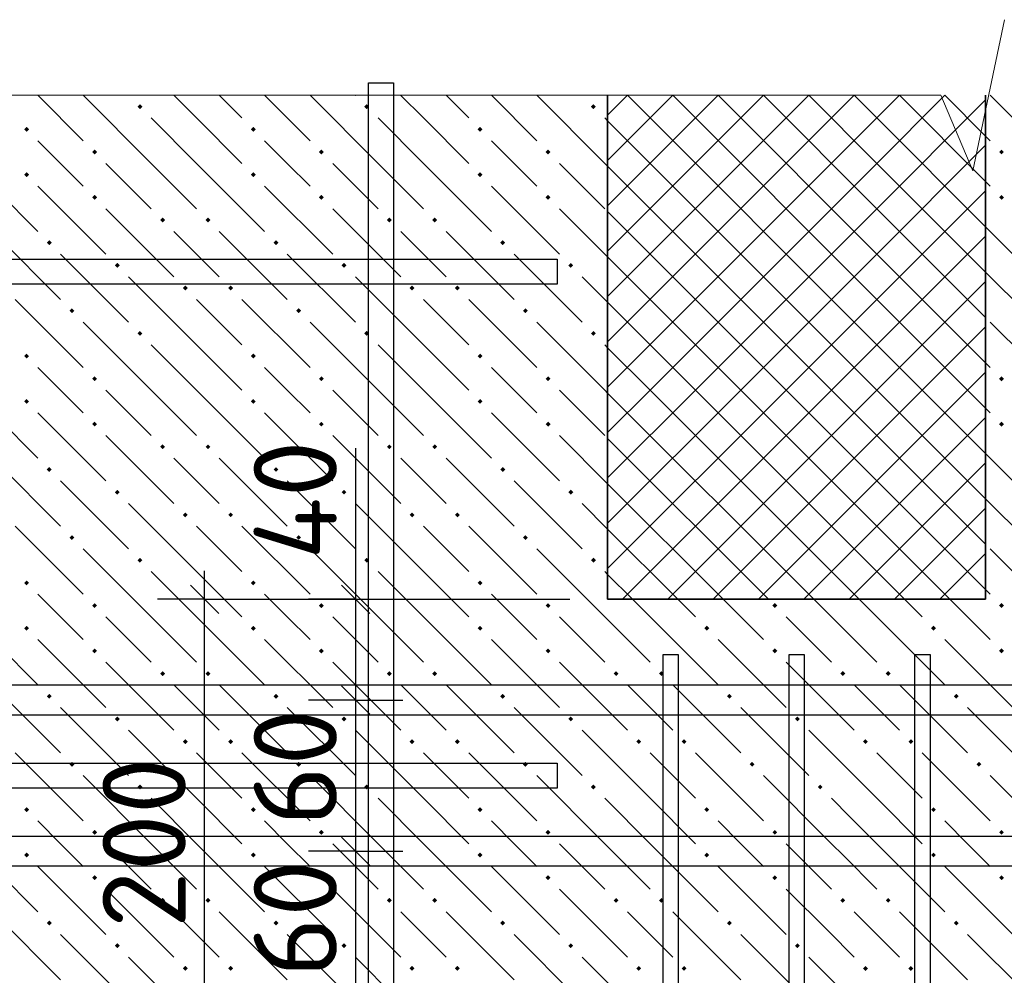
# Model space of a CAD drawing. Header units: millimetres. Extents: x 40580 to 1930067, y -240640 to 81020.
# Tile 403 of 656: x 1110029 to 1112635, y -186397 to -183868. Entities that reach past the tile are written whole.
import ezdxf

# ---------------------------------------------------------------- set-up
doc = ezdxf.new("R2010")
doc.units = ezdxf.units.MM
for name, color, linetype, lineweight in [('Standard', 7, 'Continuous', 25), ('ЖБ Перекрытие верхний уровень', 7, 'Continuous', 35), ('Примечания', 7, 'Continuous', 13), ('Ребро вкладыша арматура S1', 52, 'Continuous', 25), ('Ребро вкладыша арматура поперечная AW', 52, 'Continuous', 25), ('Фоновоя арматура Х1', 52, 'Continuous', 25)]:
    doc.layers.add(name, color=color, linetype=linetype, lineweight=lineweight)
doc.layers.add('Размерная выноска', color=7, linetype='Continuous')
doc.layers.add('Стилевая поверхн.', color=7, linetype='Continuous')
doc.styles.add('ISOCPEUR', font='isocpeur.ttf')

msp = doc.modelspace()

# ---------------------------------------------------------------- hatches: boundary and pattern name
at = {"layer": 'ЖБ Перекрытие верхний уровень', "linetype": 'Continuous', "lineweight": -3, "transparency": 33554687}
for points in [[(1110340.9, -184098.3), (1110347.4, -184091.8), (1110353.9, -184098.3), (1110347.4, -184104.8)], [(1110940.9, -184098.3), (1110947.4, -184091.8), (1110953.9, -184098.3), (1110947.4, -184104.8)], [(1111540.9, -184098.3), (1111547.4, -184091.8), (1111553.9, -184098.3), (1111547.4, -184104.8)], [(1110040.9, -184158.3), (1110047.4, -184151.8), (1110053.9, -184158.3), (1110047.4, -184164.8)], [(1110640.9, -184158.3), (1110647.4, -184151.8), (1110653.9, -184158.3), (1110647.4, -184164.8)], [(1111240.9, -184158.3), (1111247.4, -184151.8), (1111253.9, -184158.3), (1111247.4, -184164.8)], [(1110220.9, -184218.3), (1110227.4, -184211.8), (1110233.9, -184218.3), (1110227.4, -184224.8)], [(1110820.9, -184218.3), (1110827.4, -184211.8), (1110833.9, -184218.3), (1110827.4, -184224.8)], [(1111420.9, -184218.3), (1111427.4, -184211.8), (1111433.9, -184218.3), (1111427.4, -184224.8)], [(1112620.9, -184218.3), (1112627.4, -184211.8), (1112633.9, -184218.3), (1112627.4, -184224.8)], [(1110040.9, -184278.3), (1110047.4, -184271.8), (1110053.9, -184278.3), (1110047.4, -184284.8)], [(1110640.9, -184278.3), (1110647.4, -184271.8), (1110653.9, -184278.3), (1110647.4, -184284.8)], [(1111240.9, -184278.3), (1111247.4, -184271.8), (1111253.9, -184278.3), (1111247.4, -184284.8)], [(1110220.9, -184338.3), (1110227.4, -184331.8), (1110233.9, -184338.3), (1110227.4, -184344.8)], [(1110820.9, -184338.3), (1110827.4, -184331.8), (1110833.9, -184338.3), (1110827.4, -184344.8)], [(1111420.9, -184338.3), (1111427.4, -184331.8), (1111433.9, -184338.3), (1111427.4, -184344.8)], [(1112620.9, -184338.3), (1112627.4, -184331.8), (1112633.9, -184338.3), (1112627.4, -184344.8)], [(1110400.9, -184398.3), (1110407.4, -184391.8), (1110413.9, -184398.3), (1110407.4, -184404.8)], [(1110520.9, -184398.3), (1110527.4, -184391.8), (1110533.9, -184398.3), (1110527.4, -184404.8)], [(1111000.9, -184398.3), (1111007.4, -184391.8), (1111013.9, -184398.3), (1111007.4, -184404.8)], [(1111120.9, -184398.3), (1111127.4, -184391.8), (1111133.9, -184398.3), (1111127.4, -184404.8)], [(1110100.9, -184458.3), (1110107.4, -184451.8), (1110113.9, -184458.3), (1110107.4, -184464.8)], [(1110700.9, -184458.3), (1110707.4, -184451.8), (1110713.9, -184458.3), (1110707.4, -184464.8)], [(1111300.9, -184458.3), (1111307.4, -184451.8), (1111313.9, -184458.3), (1111307.4, -184464.8)], [(1110280.9, -184518.3), (1110287.4, -184511.8), (1110293.9, -184518.3), (1110287.4, -184524.8)], [(1110880.9, -184518.3), (1110887.4, -184511.8), (1110893.9, -184518.3), (1110887.4, -184524.8)], [(1111480.9, -184518.3), (1111487.4, -184511.8), (1111493.9, -184518.3), (1111487.4, -184524.8)], [(1110460.9, -184578.3), (1110467.4, -184571.8), (1110473.9, -184578.3), (1110467.4, -184584.8)], [(1110580.9, -184578.3), (1110587.4, -184571.8), (1110593.9, -184578.3), (1110587.4, -184584.8)], [(1111060.9, -184578.3), (1111067.4, -184571.8), (1111073.9, -184578.3), (1111067.4, -184584.8)], [(1111180.9, -184578.3), (1111187.4, -184571.8), (1111193.9, -184578.3), (1111187.4, -184584.8)], [(1110160.9, -184638.3), (1110167.4, -184631.8), (1110173.9, -184638.3), (1110167.4, -184644.8)], [(1110760.9, -184638.3), (1110767.4, -184631.8), (1110773.9, -184638.3), (1110767.4, -184644.8)], [(1111360.9, -184638.3), (1111367.4, -184631.8), (1111373.9, -184638.3), (1111367.4, -184644.8)], [(1110340.9, -184698.3), (1110347.4, -184691.8), (1110353.9, -184698.3), (1110347.4, -184704.8)], [(1110940.9, -184698.3), (1110947.4, -184691.8), (1110953.9, -184698.3), (1110947.4, -184704.8)], [(1111540.9, -184698.3), (1111547.4, -184691.8), (1111553.9, -184698.3), (1111547.4, -184704.8)], [(1110040.9, -184758.3), (1110047.4, -184751.8), (1110053.9, -184758.3), (1110047.4, -184764.8)], [(1110640.9, -184758.3), (1110647.4, -184751.8), (1110653.9, -184758.3), (1110647.4, -184764.8)], [(1111240.9, -184758.3), (1111247.4, -184751.8), (1111253.9, -184758.3), (1111247.4, -184764.8)], [(1110220.9, -184818.3), (1110227.4, -184811.8), (1110233.9, -184818.3), (1110227.4, -184824.8)], [(1110820.9, -184818.3), (1110827.4, -184811.8), (1110833.9, -184818.3), (1110827.4, -184824.8)], [(1111420.9, -184818.3), (1111427.4, -184811.8), (1111433.9, -184818.3), (1111427.4, -184824.8)], [(1112620.9, -184818.3), (1112627.4, -184811.8), (1112633.9, -184818.3), (1112627.4, -184824.8)], [(1110040.9, -184878.3), (1110047.4, -184871.8), (1110053.9, -184878.3), (1110047.4, -184884.8)], [(1110640.9, -184878.3), (1110647.4, -184871.8), (1110653.9, -184878.3), (1110647.4, -184884.8)], [(1111240.9, -184878.3), (1111247.4, -184871.8), (1111253.9, -184878.3), (1111247.4, -184884.8)], [(1110220.9, -184938.3), (1110227.4, -184931.8), (1110233.9, -184938.3), (1110227.4, -184944.8)], [(1110820.9, -184938.3), (1110827.4, -184931.8), (1110833.9, -184938.3), (1110827.4, -184944.8)], [(1111420.9, -184938.3), (1111427.4, -184931.8), (1111433.9, -184938.3), (1111427.4, -184944.8)], [(1112620.9, -184938.3), (1112627.4, -184931.8), (1112633.9, -184938.3), (1112627.4, -184944.8)], [(1110400.9, -184998.3), (1110407.4, -184991.8), (1110413.9, -184998.3), (1110407.4, -185004.8)], [(1110520.9, -184998.3), (1110527.4, -184991.8), (1110533.9, -184998.3), (1110527.4, -185004.8)], [(1111000.9, -184998.3), (1111007.4, -184991.8), (1111013.9, -184998.3), (1111007.4, -185004.8)], [(1111120.9, -184998.3), (1111127.4, -184991.8), (1111133.9, -184998.3), (1111127.4, -185004.8)], [(1110100.9, -185058.3), (1110107.4, -185051.8), (1110113.9, -185058.3), (1110107.4, -185064.8)], [(1110700.9, -185058.3), (1110707.4, -185051.8), (1110713.9, -185058.3), (1110707.4, -185064.8)], [(1111300.9, -185058.3), (1111307.4, -185051.8), (1111313.9, -185058.3), (1111307.4, -185064.8)], [(1110280.9, -185118.3), (1110287.4, -185111.8), (1110293.9, -185118.3), (1110287.4, -185124.8)], [(1110880.9, -185118.3), (1110887.4, -185111.8), (1110893.9, -185118.3), (1110887.4, -185124.8)], [(1111480.9, -185118.3), (1111487.4, -185111.8), (1111493.9, -185118.3), (1111487.4, -185124.8)], [(1110460.9, -185178.3), (1110467.4, -185171.8), (1110473.9, -185178.3), (1110467.4, -185184.8)], [(1110580.9, -185178.3), (1110587.4, -185171.8), (1110593.9, -185178.3), (1110587.4, -185184.8)], [(1111060.9, -185178.3), (1111067.4, -185171.8), (1111073.9, -185178.3), (1111067.4, -185184.8)], [(1111180.9, -185178.3), (1111187.4, -185171.8), (1111193.9, -185178.3), (1111187.4, -185184.8)], [(1110160.9, -185238.3), (1110167.4, -185231.8), (1110173.9, -185238.3), (1110167.4, -185244.8)], [(1110760.9, -185238.3), (1110767.4, -185231.8), (1110773.9, -185238.3), (1110767.4, -185244.8)], [(1111360.9, -185238.3), (1111367.4, -185231.8), (1111373.9, -185238.3), (1111367.4, -185244.8)], [(1110340.9, -185298.3), (1110347.4, -185291.8), (1110353.9, -185298.3), (1110347.4, -185304.8)], [(1110940.9, -185298.3), (1110947.4, -185291.8), (1110953.9, -185298.3), (1110947.4, -185304.8)], [(1111540.9, -185298.3), (1111547.4, -185291.8), (1111553.9, -185298.3), (1111547.4, -185304.8)], [(1110040.9, -185358.3), (1110047.4, -185351.8), (1110053.9, -185358.3), (1110047.4, -185364.8)], [(1110640.9, -185358.3), (1110647.4, -185351.8), (1110653.9, -185358.3), (1110647.4, -185364.8)], [(1111240.9, -185358.3), (1111247.4, -185351.8), (1111253.9, -185358.3), (1111247.4, -185364.8)], [(1110220.9, -185418.3), (1110227.4, -185411.8), (1110233.9, -185418.3), (1110227.4, -185424.8)], [(1110820.9, -185418.3), (1110827.4, -185411.8), (1110833.9, -185418.3), (1110827.4, -185424.8)], [(1111420.9, -185418.3), (1111427.4, -185411.8), (1111433.9, -185418.3), (1111427.4, -185424.8)], [(1112020.9, -185418.3), (1112027.4, -185411.8), (1112033.9, -185418.3), (1112027.4, -185424.8)], [(1112620.9, -185418.3), (1112627.4, -185411.8), (1112633.9, -185418.3), (1112627.4, -185424.8)], [(1110040.9, -185478.3), (1110047.4, -185471.8), (1110053.9, -185478.3), (1110047.4, -185484.8)], [(1110640.9, -185478.3), (1110647.4, -185471.8), (1110653.9, -185478.3), (1110647.4, -185484.8)], [(1111240.9, -185478.3), (1111247.4, -185471.8), (1111253.9, -185478.3), (1111247.4, -185484.8)], [(1111840.9, -185478.3), (1111847.4, -185471.8), (1111853.9, -185478.3), (1111847.4, -185484.8)], [(1112440.9, -185478.3), (1112447.4, -185471.8), (1112453.9, -185478.3), (1112447.4, -185484.8)], [(1110220.9, -185538.3), (1110227.4, -185531.8), (1110233.9, -185538.3), (1110227.4, -185544.8)], [(1110820.9, -185538.3), (1110827.4, -185531.8), (1110833.9, -185538.3), (1110827.4, -185544.8)], [(1111420.9, -185538.3), (1111427.4, -185531.8), (1111433.9, -185538.3), (1111427.4, -185544.8)], [(1112020.9, -185538.3), (1112027.4, -185531.8), (1112033.9, -185538.3), (1112027.4, -185544.8)], [(1112620.9, -185538.3), (1112627.4, -185531.8), (1112633.9, -185538.3), (1112627.4, -185544.8)], [(1110400.9, -185598.3), (1110407.4, -185591.8), (1110413.9, -185598.3), (1110407.4, -185604.8)], [(1110520.9, -185598.3), (1110527.4, -185591.8), (1110533.9, -185598.3), (1110527.4, -185604.8)], [(1111000.9, -185598.3), (1111007.4, -185591.8), (1111013.9, -185598.3), (1111007.4, -185604.8)], [(1111120.9, -185598.3), (1111127.4, -185591.8), (1111133.9, -185598.3), (1111127.4, -185604.8)], [(1111600.9, -185598.3), (1111607.4, -185591.8), (1111613.9, -185598.3), (1111607.4, -185604.8)], [(1111720.9, -185598.3), (1111727.4, -185591.8), (1111733.9, -185598.3), (1111727.4, -185604.8)], [(1112200.9, -185598.3), (1112207.4, -185591.8), (1112213.9, -185598.3), (1112207.4, -185604.8)], [(1112320.9, -185598.3), (1112327.4, -185591.8), (1112333.9, -185598.3), (1112327.4, -185604.8)], [(1110100.9, -185658.3), (1110107.4, -185651.8), (1110113.9, -185658.3), (1110107.4, -185664.8)], [(1110700.9, -185658.3), (1110707.4, -185651.8), (1110713.9, -185658.3), (1110707.4, -185664.8)], [(1111300.9, -185658.3), (1111307.4, -185651.8), (1111313.9, -185658.3), (1111307.4, -185664.8)], [(1111900.9, -185658.3), (1111907.4, -185651.8), (1111913.9, -185658.3), (1111907.4, -185664.8)], [(1112500.9, -185658.3), (1112507.4, -185651.8), (1112513.9, -185658.3), (1112507.4, -185664.8)], [(1110280.9, -185718.3), (1110287.4, -185711.8), (1110293.9, -185718.3), (1110287.4, -185724.8)], [(1110880.9, -185718.3), (1110887.4, -185711.8), (1110893.9, -185718.3), (1110887.4, -185724.8)], [(1111480.9, -185718.3), (1111487.4, -185711.8), (1111493.9, -185718.3), (1111487.4, -185724.8)], [(1112080.9, -185718.3), (1112087.4, -185711.8), (1112093.9, -185718.3), (1112087.4, -185724.8)], [(1110460.9, -185778.3), (1110467.4, -185771.8), (1110473.9, -185778.3), (1110467.4, -185784.8)], [(1110580.9, -185778.3), (1110587.4, -185771.8), (1110593.9, -185778.3), (1110587.4, -185784.8)], [(1111060.9, -185778.3), (1111067.4, -185771.8), (1111073.9, -185778.3), (1111067.4, -185784.8)], [(1111180.9, -185778.3), (1111187.4, -185771.8), (1111193.9, -185778.3), (1111187.4, -185784.8)], [(1111660.9, -185778.3), (1111667.4, -185771.8), (1111673.9, -185778.3), (1111667.4, -185784.8)], [(1111780.9, -185778.3), (1111787.4, -185771.8), (1111793.9, -185778.3), (1111787.4, -185784.8)], [(1112380.9, -185778.3), (1112387.4, -185771.8), (1112393.9, -185778.3), (1112387.4, -185784.8)], [(1110160.9, -185838.3), (1110167.4, -185831.8), (1110173.9, -185838.3), (1110167.4, -185844.8)], [(1110760.9, -185838.3), (1110767.4, -185831.8), (1110773.9, -185838.3), (1110767.4, -185844.8)], [(1111360.9, -185838.3), (1111367.4, -185831.8), (1111373.9, -185838.3), (1111367.4, -185844.8)], [(1111960.9, -185838.3), (1111967.4, -185831.8), (1111973.9, -185838.3), (1111967.4, -185844.8)], [(1112560.9, -185838.3), (1112567.4, -185831.8), (1112573.9, -185838.3), (1112567.4, -185844.8)], [(1110340.9, -185898.3), (1110347.4, -185891.8), (1110353.9, -185898.3), (1110347.4, -185904.8)], [(1110940.9, -185898.3), (1110947.4, -185891.8), (1110953.9, -185898.3), (1110947.4, -185904.8)], [(1111540.9, -185898.3), (1111547.4, -185891.8), (1111553.9, -185898.3), (1111547.4, -185904.8)], [(1112140.9, -185898.3), (1112147.4, -185891.8), (1112153.9, -185898.3), (1112147.4, -185904.8)], [(1110040.9, -185958.3), (1110047.4, -185951.8), (1110053.9, -185958.3), (1110047.4, -185964.8)], [(1110640.9, -185958.3), (1110647.4, -185951.8), (1110653.9, -185958.3), (1110647.4, -185964.8)], [(1111240.9, -185958.3), (1111247.4, -185951.8), (1111253.9, -185958.3), (1111247.4, -185964.8)], [(1111840.9, -185958.3), (1111847.4, -185951.8), (1111853.9, -185958.3), (1111847.4, -185964.8)], [(1112440.9, -185958.3), (1112447.4, -185951.8), (1112453.9, -185958.3), (1112447.4, -185964.8)], [(1110220.9, -186018.3), (1110227.4, -186011.8), (1110233.9, -186018.3), (1110227.4, -186024.8)], [(1110820.9, -186018.3), (1110827.4, -186011.8), (1110833.9, -186018.3), (1110827.4, -186024.8)], [(1111420.9, -186018.3), (1111427.4, -186011.8), (1111433.9, -186018.3), (1111427.4, -186024.8)], [(1112020.9, -186018.3), (1112027.4, -186011.8), (1112033.9, -186018.3), (1112027.4, -186024.8)], [(1112620.9, -186018.3), (1112627.4, -186011.8), (1112633.9, -186018.3), (1112627.4, -186024.8)], [(1110040.9, -186078.3), (1110047.4, -186071.8), (1110053.9, -186078.3), (1110047.4, -186084.8)], [(1110640.9, -186078.3), (1110647.4, -186071.8), (1110653.9, -186078.3), (1110647.4, -186084.8)], [(1111240.9, -186078.3), (1111247.4, -186071.8), (1111253.9, -186078.3), (1111247.4, -186084.8)], [(1111840.9, -186078.3), (1111847.4, -186071.8), (1111853.9, -186078.3), (1111847.4, -186084.8)], [(1112440.9, -186078.3), (1112447.4, -186071.8), (1112453.9, -186078.3), (1112447.4, -186084.8)], [(1110220.9, -186138.3), (1110227.4, -186131.8), (1110233.9, -186138.3), (1110227.4, -186144.8)], [(1110820.9, -186138.3), (1110827.4, -186131.8), (1110833.9, -186138.3), (1110827.4, -186144.8)], [(1111420.9, -186138.3), (1111427.4, -186131.8), (1111433.9, -186138.3), (1111427.4, -186144.8)], [(1112020.9, -186138.3), (1112027.4, -186131.8), (1112033.9, -186138.3), (1112027.4, -186144.8)], [(1112620.9, -186138.3), (1112627.4, -186131.8), (1112633.9, -186138.3), (1112627.4, -186144.8)], [(1110400.9, -186198.3), (1110407.4, -186191.8), (1110413.9, -186198.3), (1110407.4, -186204.8)], [(1110520.9, -186198.3), (1110527.4, -186191.8), (1110533.9, -186198.3), (1110527.4, -186204.8)], [(1111000.9, -186198.3), (1111007.4, -186191.8), (1111013.9, -186198.3), (1111007.4, -186204.8)], [(1111120.9, -186198.3), (1111127.4, -186191.8), (1111133.9, -186198.3), (1111127.4, -186204.8)], [(1111600.9, -186198.3), (1111607.4, -186191.8), (1111613.9, -186198.3), (1111607.4, -186204.8)], [(1111720.9, -186198.3), (1111727.4, -186191.8), (1111733.9, -186198.3), (1111727.4, -186204.8)], [(1112200.9, -186198.3), (1112207.4, -186191.8), (1112213.9, -186198.3), (1112207.4, -186204.8)], [(1112320.9, -186198.3), (1112327.4, -186191.8), (1112333.9, -186198.3), (1112327.4, -186204.8)], [(1110100.9, -186258.3), (1110107.4, -186251.8), (1110113.9, -186258.3), (1110107.4, -186264.8)], [(1110700.9, -186258.3), (1110707.4, -186251.8), (1110713.9, -186258.3), (1110707.4, -186264.8)], [(1111300.9, -186258.3), (1111307.4, -186251.8), (1111313.9, -186258.3), (1111307.4, -186264.8)], [(1111900.9, -186258.3), (1111907.4, -186251.8), (1111913.9, -186258.3), (1111907.4, -186264.8)], [(1112500.9, -186258.3), (1112507.4, -186251.8), (1112513.9, -186258.3), (1112507.4, -186264.8)], [(1110280.9, -186318.3), (1110287.4, -186311.8), (1110293.9, -186318.3), (1110287.4, -186324.8)], [(1110880.9, -186318.3), (1110887.4, -186311.8), (1110893.9, -186318.3), (1110887.4, -186324.8)], [(1111480.9, -186318.3), (1111487.4, -186311.8), (1111493.9, -186318.3), (1111487.4, -186324.8)], [(1112080.9, -186318.3), (1112087.4, -186311.8), (1112093.9, -186318.3), (1112087.4, -186324.8)], [(1110460.9, -186378.3), (1110467.4, -186371.8), (1110473.9, -186378.3), (1110467.4, -186384.8)], [(1110580.9, -186378.3), (1110587.4, -186371.8), (1110593.9, -186378.3), (1110587.4, -186384.8)], [(1111060.9, -186378.3), (1111067.4, -186371.8), (1111073.9, -186378.3), (1111067.4, -186384.8)], [(1111180.9, -186378.3), (1111187.4, -186371.8), (1111193.9, -186378.3), (1111187.4, -186384.8)], [(1111660.9, -186378.3), (1111667.4, -186371.8), (1111673.9, -186378.3), (1111667.4, -186384.8)], [(1111780.9, -186378.3), (1111787.4, -186371.8), (1111793.9, -186378.3), (1111787.4, -186384.8)], [(1112260.9, -186378.3), (1112267.4, -186371.8), (1112273.9, -186378.3), (1112267.4, -186384.8)], [(1112380.9, -186378.3), (1112387.4, -186371.8), (1112393.9, -186378.3), (1112387.4, -186384.8)]]:
    msp.add_hatch(color=7, dxfattribs=at).paths.add_polyline_path(points, flags=16)
h = msp.add_hatch(color=7, dxfattribs=at)
h.paths.add_polyline_path([(1112265.3, -185773.9), (1112263.9, -185781.3), (1112267.4, -185784.8), (1112273.9, -185778.3), (1112267.4, -185771.8)])
h.paths.add_polyline_path([(1112265.3, -185773.9), (1112263.9, -185781.3), (1112260.9, -185778.3)], flags=16)

# ---------------------------------------------------------------- linework, layer by layer
at = {"color": 38, "linetype": 'Continuous', "lineweight": 25, "true_color": 0x5f1e0f, "transparency": 33554687}
for points in [[(1111451.8, -184568.2), (1104185.1, -184568.2), (1104185.1, -184501.6), (1111451.8, -184501.6), (1111451.8, -184568.2)], [(1111451.8, -185901.6), (1104185.1, -185901.6), (1104185.1, -185834.9), (1111451.8, -185834.9), (1111451.8, -185901.6)]]:
    msp.add_lwpolyline(points, dxfattribs=at)
at = {"layer": 'Standard', "color": 7, "linetype": 'Continuous', "lineweight": -3, "transparency": 33554687}
for p, q in [((1110518.4, -185401.6), (1110518.4, -185326.6)), ((1110918.4, -185401.6), (1110918.4, -185326.6)), ((1110518.4, -186734.9), (1110518.4, -185401.6)), ((1110918.4, -185668.2), (1110918.4, -185401.6)), ((1110918.4, -186068.2), (1110918.4, -185668.2)), ((1110918.4, -186468.2), (1110918.4, -186068.2))]:
    msp.add_line(p, q, dxfattribs=at)
at = {"layer": 'Standard', "color": 7, "linetype": 'Continuous', "lineweight": 25, "transparency": 33554687}
for p, q in [((1110555.9, -185439.1), (1110480.9, -185364.1)), ((1110955.9, -185439.1), (1110880.9, -185364.1)), ((1110955.9, -185705.7), (1110880.9, -185630.7)), ((1110955.9, -186105.7), (1110880.9, -186030.7))]:
    msp.add_line(p, q, dxfattribs=at)
at = {"layer": 'Standard', "color": 251, "linetype": 'Continuous', "lineweight": -3, "true_color": 0x656565, "transparency": 33554687}
for p, q in [((1110518.4, -185401.6), (1110393.4, -185401.6)), ((1110518.4, -185401.6), (1110643.4, -185401.6)), ((1110518.4, -185401.6), (1111485.1, -185401.6)), ((1110918.4, -185401.6), (1110793.4, -185401.6)), ((1110918.4, -185401.6), (1111043.4, -185401.6)), ((1110918.4, -185401.6), (1111485.1, -185401.6)), ((1110918.4, -185668.2), (1110793.4, -185668.2)), ((1110918.4, -185668.2), (1111043.4, -185668.2)), ((1110918.4, -185668.2), (1110918.4, -185668.2)), ((1110918.4, -186068.2), (1110793.4, -186068.2)), ((1110918.4, -186068.2), (1111043.4, -186068.2)), ((1110918.4, -186068.2), (1110918.4, -186068.2))]:
    msp.add_line(p, q, dxfattribs=at)
at = {"layer": 'ЖБ Перекрытие верхний уровень', "color": 9, "linetype": 'Continuous', "lineweight": -3, "true_color": 0xc7c7c7, "transparency": 33554687}
for p, q in [((1110077.3, -184068.2), (1110197.4, -184188.3)), ((1110377.4, -184248.3), (1110197.4, -184068.3)), ((1110317.3, -184068.2), (1110317.4, -184068.3)), ((1110497.4, -184128.3), (1110437.3, -184068.2)), ((1110557.3, -184068.2), (1110617.4, -184128.3)), ((1110677.3, -184068.2), (1110797.4, -184188.3)), ((1110977.4, -184248.3), (1110797.4, -184068.3)), ((1110917.3, -184068.2), (1110917.4, -184068.3)), ((1111097.4, -184128.3), (1111037.3, -184068.2)), ((1111157.3, -184068.2), (1111217.4, -184128.3)), ((1111277.3, -184068.2), (1111397.4, -184188.3)), ((1111577.4, -184248.3), (1111397.4, -184068.3)), ((1111517.3, -184068.2), (1111517.4, -184068.3)), ((1112777.4, -184248.3), (1112597.4, -184068.3)), ((1110377.4, -184128.3), (1110497.4, -184248.3)), ((1110497.4, -184128.3), (1110617.4, -184248.3)), ((1110977.4, -184128.3), (1111097.4, -184248.3)), ((1111097.4, -184128.3), (1111217.4, -184248.3)), ((1111577.4, -184128.3), (1111585.1, -184136)), ((1110137.4, -184248.3), (1110077.4, -184188.3)), ((1110737.4, -184248.3), (1110677.4, -184188.3)), ((1111337.4, -184248.3), (1111277.4, -184188.3)), ((1112585.1, -184176), (1112597.4, -184188.3)), ((1109897.4, -184248.3), (1110077.4, -184428.3)), ((1110197.4, -184308.3), (1110137.4, -184248.3)), ((1110257.4, -184248.3), (1110377.4, -184368.3)), ((1110377.4, -184248.3), (1110497.4, -184368.3)), ((1110497.4, -184248.3), (1110677.4, -184428.3)), ((1110797.4, -184308.3), (1110737.4, -184248.3)), ((1110857.4, -184248.3), (1110977.4, -184368.3)), ((1110977.4, -184248.3), (1111097.4, -184368.3)), ((1111097.4, -184248.3), (1111277.4, -184428.3)), ((1111397.4, -184308.3), (1111337.4, -184248.3)), ((1111457.4, -184248.3), (1111577.4, -184368.3)), ((1111577.4, -184248.3), (1111585.1, -184256)), ((1110077.4, -184308.3), (1110257.4, -184488.3)), ((1110677.4, -184308.3), (1110857.4, -184488.3)), ((1111277.4, -184308.3), (1111457.4, -184488.3)), ((1112597.4, -184308.3), (1112585.1, -184296)), ((1110257.4, -184368.3), (1110437.4, -184548.3)), ((1110857.4, -184368.3), (1111037.4, -184548.3)), ((1111457.4, -184368.3), (1111585.1, -184496)), ((1112585.1, -184416), (1112657.4, -184488.3)), ((1109957.4, -184428.3), (1110137.4, -184608.3)), ((1110497.4, -184488.3), (1110437.4, -184428.3)), ((1110557.4, -184428.3), (1110737.4, -184608.3)), ((1111097.4, -184488.3), (1111037.4, -184428.3)), ((1111157.4, -184428.3), (1111337.4, -184608.3)), ((1110137.4, -184488.3), (1110317.4, -184668.3)), ((1110557.4, -184548.3), (1110497.4, -184488.3)), ((1110737.4, -184488.3), (1110917.4, -184668.3)), ((1111157.4, -184548.3), (1111097.4, -184488.3)), ((1111337.4, -184488.3), (1111517.4, -184668.3)), ((1110497.4, -184728.3), (1110317.4, -184548.3)), ((1111097.4, -184728.3), (1110917.4, -184548.3)), ((1111585.1, -184616), (1111517.4, -184548.3)), ((1112585.1, -184536), (1112717.4, -184668.3)), ((1110017.4, -184608.3), (1110197.4, -184788.3)), ((1110497.4, -184608.3), (1110617.4, -184728.3)), ((1110617.4, -184608.3), (1110797.4, -184788.3)), ((1111097.4, -184608.3), (1111217.4, -184728.3)), ((1111217.4, -184608.3), (1111397.4, -184788.3)), ((1110377.4, -184848.3), (1110197.4, -184668.3)), ((1110977.4, -184848.3), (1110797.4, -184668.3)), ((1111577.4, -184848.3), (1111397.4, -184668.3)), ((1112777.4, -184848.3), (1112597.4, -184668.3)), ((1110377.4, -184728.3), (1110497.4, -184848.3)), ((1110497.4, -184728.3), (1110617.4, -184848.3)), ((1110977.4, -184728.3), (1111097.4, -184848.3)), ((1111097.4, -184728.3), (1111217.4, -184848.3)), ((1111577.4, -184728.3), (1111585.1, -184736)), ((1110137.4, -184848.3), (1110077.4, -184788.3)), ((1110737.4, -184848.3), (1110677.4, -184788.3)), ((1111337.4, -184848.3), (1111277.4, -184788.3)), ((1112585.1, -184776), (1112597.4, -184788.3)), ((1109897.4, -184848.3), (1110077.4, -185028.3)), ((1110197.4, -184908.3), (1110137.4, -184848.3)), ((1110257.4, -184848.3), (1110377.4, -184968.3)), ((1110377.4, -184848.3), (1110497.4, -184968.3)), ((1110497.4, -184848.3), (1110677.4, -185028.3)), ((1110797.4, -184908.3), (1110737.4, -184848.3)), ((1110857.4, -184848.3), (1110977.4, -184968.3)), ((1110977.4, -184848.3), (1111097.4, -184968.3)), ((1111097.4, -184848.3), (1111277.4, -185028.3)), ((1111397.4, -184908.3), (1111337.4, -184848.3)), ((1111457.4, -184848.3), (1111577.4, -184968.3)), ((1111577.4, -184848.3), (1111585.1, -184856)), ((1110077.4, -184908.3), (1110257.4, -185088.3)), ((1110677.4, -184908.3), (1110857.4, -185088.3)), ((1111277.4, -184908.3), (1111457.4, -185088.3)), ((1112597.4, -184908.3), (1112585.1, -184896)), ((1110257.4, -184968.3), (1110437.4, -185148.3)), ((1110857.4, -184968.3), (1111037.4, -185148.3)), ((1111457.4, -184968.3), (1111585.1, -185096)), ((1112585.1, -185016), (1112657.4, -185088.3)), ((1109957.4, -185028.3), (1110137.4, -185208.3)), ((1110497.4, -185088.3), (1110437.4, -185028.3)), ((1110557.4, -185028.3), (1110737.4, -185208.3)), ((1111097.4, -185088.3), (1111037.4, -185028.3)), ((1111157.4, -185028.3), (1111337.4, -185208.3)), ((1110137.4, -185088.3), (1110317.4, -185268.3)), ((1110557.4, -185148.3), (1110497.4, -185088.3)), ((1110737.4, -185088.3), (1110917.4, -185268.3)), ((1111157.4, -185148.3), (1111097.4, -185088.3)), ((1111337.4, -185088.3), (1111517.4, -185268.3)), ((1110497.4, -185328.3), (1110317.4, -185148.3)), ((1111097.4, -185328.3), (1110917.4, -185148.3)), ((1111585.1, -185216), (1111517.4, -185148.3)), ((1112585.1, -185136), (1112717.4, -185268.3)), ((1110017.4, -185208.3), (1110197.4, -185388.3)), ((1110497.4, -185208.3), (1110617.4, -185328.3)), ((1110617.4, -185208.3), (1110797.4, -185388.3)), ((1111097.4, -185208.3), (1111217.4, -185328.3)), ((1111217.4, -185208.3), (1111397.4, -185388.3)), ((1110377.4, -185448.3), (1110197.4, -185268.3)), ((1110977.4, -185448.3), (1110797.4, -185268.3)), ((1111577.4, -185448.3), (1111397.4, -185268.3)), ((1112777.4, -185448.3), (1112597.4, -185268.3)), ((1110377.4, -185328.3), (1110497.4, -185448.3)), ((1110497.4, -185328.3), (1110617.4, -185448.3)), ((1110977.4, -185328.3), (1111097.4, -185448.3)), ((1111097.4, -185328.3), (1111217.4, -185448.3)), ((1111577.4, -185328.3), (1111585.1, -185336)), ((1110137.4, -185448.3), (1110077.4, -185388.3)), ((1110737.4, -185448.3), (1110677.4, -185388.3)), ((1111337.4, -185448.3), (1111277.4, -185388.3)), ((1112585.1, -185376), (1112597.4, -185388.3)), ((1111650.6, -185401.6), (1111697.4, -185448.3)), ((1111770.6, -185401.6), (1111817.4, -185448.3)), ((1111937.4, -185448.3), (1111890.6, -185401.6)), ((1112177.4, -185448.3), (1112130.6, -185401.6)), ((1112250.6, -185401.6), (1112297.4, -185448.3)), ((1112370.6, -185401.6), (1112417.4, -185448.3)), ((1112537.4, -185448.3), (1112490.6, -185401.6)), ((1109897.4, -185448.3), (1110077.4, -185628.3)), ((1110197.4, -185508.3), (1110137.4, -185448.3)), ((1110257.4, -185448.3), (1110377.4, -185568.3)), ((1110377.4, -185448.3), (1110497.4, -185568.3)), ((1110497.4, -185448.3), (1110677.4, -185628.3)), ((1110797.4, -185508.3), (1110737.4, -185448.3)), ((1110857.4, -185448.3), (1110977.4, -185568.3)), ((1110977.4, -185448.3), (1111097.4, -185568.3)), ((1111097.4, -185448.3), (1111277.4, -185628.3)), ((1111397.4, -185508.3), (1111337.4, -185448.3)), ((1111457.4, -185448.3), (1111577.4, -185568.3)), ((1111577.4, -185448.3), (1111697.4, -185568.3)), ((1111697.4, -185448.3), (1111877.4, -185628.3)), ((1111997.4, -185508.3), (1111937.4, -185448.3)), ((1112057.4, -185448.3), (1112177.4, -185568.3)), ((1112177.4, -185448.3), (1112297.4, -185568.3)), ((1112597.4, -185508.3), (1112537.4, -185448.3)), ((1110077.4, -185508.3), (1110257.4, -185688.3)), ((1110677.4, -185508.3), (1110857.4, -185688.3)), ((1111277.4, -185508.3), (1111457.4, -185688.3)), ((1111877.4, -185508.3), (1112057.4, -185688.3)), ((1112477.4, -185508.3), (1112657.4, -185688.3)), ((1110257.4, -185568.3), (1110437.4, -185748.3)), ((1110857.4, -185568.3), (1111037.4, -185748.3)), ((1111457.4, -185568.3), (1111637.4, -185748.3)), ((1112057.4, -185568.3), (1112237.4, -185748.3)), ((1109957.4, -185628.3), (1110137.4, -185808.3)), ((1110497.4, -185688.3), (1110437.4, -185628.3)), ((1110557.4, -185628.3), (1110737.4, -185808.3)), ((1111097.4, -185688.3), (1111037.4, -185628.3)), ((1111157.4, -185628.3), (1111337.4, -185808.3)), ((1111697.4, -185688.3), (1111637.4, -185628.3)), ((1111757.4, -185628.3), (1111937.4, -185808.3)), ((1112357.4, -185628.3), (1112537.4, -185808.3)), ((1110137.4, -185688.3), (1110317.4, -185868.3)), ((1110557.4, -185748.3), (1110497.4, -185688.3)), ((1110737.4, -185688.3), (1110917.4, -185868.3)), ((1111157.4, -185748.3), (1111097.4, -185688.3)), ((1111337.4, -185688.3), (1111517.4, -185868.3)), ((1111757.4, -185748.3), (1111697.4, -185688.3)), ((1111937.4, -185688.3), (1112117.4, -185868.3)), ((1112357.4, -185748.3), (1112297.4, -185688.3)), ((1112537.4, -185688.3), (1112717.4, -185868.3)), ((1110497.4, -185928.3), (1110317.4, -185748.3)), ((1111097.4, -185928.3), (1110917.4, -185748.3)), ((1111697.4, -185928.3), (1111517.4, -185748.3)), ((1110017.4, -185808.3), (1110197.4, -185988.3)), ((1110497.4, -185808.3), (1110617.4, -185928.3)), ((1110617.4, -185808.3), (1110797.4, -185988.3)), ((1111097.4, -185808.3), (1111217.4, -185928.3)), ((1111217.4, -185808.3), (1111397.4, -185988.3)), ((1111697.4, -185808.3), (1111817.4, -185928.3)), ((1111817.4, -185808.3), (1111997.4, -185988.3)), ((1112297.4, -185808.3), (1112417.4, -185928.3)), ((1112417.4, -185808.3), (1112597.4, -185988.3)), ((1110377.4, -186048.3), (1110197.4, -185868.3)), ((1110977.4, -186048.3), (1110797.4, -185868.3)), ((1111577.4, -186048.3), (1111397.4, -185868.3)), ((1112177.4, -186048.3), (1111997.4, -185868.3)), ((1112777.4, -186048.3), (1112597.4, -185868.3)), ((1110377.4, -185928.3), (1110497.4, -186048.3)), ((1110497.4, -185928.3), (1110617.4, -186048.3)), ((1110977.4, -185928.3), (1111097.4, -186048.3)), ((1111097.4, -185928.3), (1111217.4, -186048.3)), ((1111577.4, -185928.3), (1111697.4, -186048.3)), ((1111697.4, -185928.3), (1111817.4, -186048.3)), ((1112297.4, -185928.3), (1112417.4, -186048.3)), ((1110137.4, -186048.3), (1110077.4, -185988.3)), ((1110737.4, -186048.3), (1110677.4, -185988.3)), ((1111337.4, -186048.3), (1111277.4, -185988.3)), ((1111937.4, -186048.3), (1111877.4, -185988.3)), ((1112537.4, -186048.3), (1112477.4, -185988.3)), ((1109897.4, -186048.3), (1110077.4, -186228.3)), ((1110197.4, -186108.3), (1110137.4, -186048.3)), ((1110257.4, -186048.3), (1110377.4, -186168.3)), ((1110377.4, -186048.3), (1110497.4, -186168.3)), ((1110497.4, -186048.3), (1110677.4, -186228.3)), ((1110797.4, -186108.3), (1110737.4, -186048.3)), ((1110857.4, -186048.3), (1110977.4, -186168.3)), ((1110977.4, -186048.3), (1111097.4, -186168.3)), ((1111097.4, -186048.3), (1111277.4, -186228.3)), ((1111397.4, -186108.3), (1111337.4, -186048.3)), ((1111457.4, -186048.3), (1111577.4, -186168.3)), ((1111577.4, -186048.3), (1111697.4, -186168.3)), ((1111697.4, -186048.3), (1111877.4, -186228.3)), ((1111997.4, -186108.3), (1111937.4, -186048.3)), ((1112057.4, -186048.3), (1112177.4, -186168.3)), ((1112297.4, -186048.3), (1112477.4, -186228.3)), ((1112597.4, -186108.3), (1112537.4, -186048.3)), ((1110077.4, -186108.3), (1110257.4, -186288.3)), ((1110677.4, -186108.3), (1110857.4, -186288.3)), ((1111277.4, -186108.3), (1111457.4, -186288.3)), ((1111877.4, -186108.3), (1112057.4, -186288.3)), ((1112477.4, -186108.3), (1112657.4, -186288.3)), ((1110257.4, -186168.3), (1110437.4, -186348.3)), ((1110857.4, -186168.3), (1111037.4, -186348.3)), ((1111457.4, -186168.3), (1111637.4, -186348.3)), ((1109957.4, -186228.3), (1110137.4, -186408.3)), ((1110497.4, -186288.3), (1110437.4, -186228.3)), ((1110557.4, -186228.3), (1110737.4, -186408.3)), ((1111097.4, -186288.3), (1111037.4, -186228.3)), ((1111157.4, -186228.3), (1111337.4, -186408.3)), ((1111697.4, -186288.3), (1111637.4, -186228.3)), ((1111757.4, -186228.3), (1111937.4, -186408.3)), ((1112297.4, -186288.3), (1112237.4, -186228.3)), ((1112357.4, -186228.3), (1112537.4, -186408.3)), ((1110137.4, -186288.3), (1110317.4, -186468.3)), ((1110557.4, -186348.3), (1110497.4, -186288.3)), ((1110737.4, -186288.3), (1110917.4, -186468.3)), ((1111157.4, -186348.3), (1111097.4, -186288.3)), ((1111337.4, -186288.3), (1111517.4, -186468.3)), ((1111757.4, -186348.3), (1111697.4, -186288.3)), ((1111937.4, -186288.3), (1112117.4, -186468.3)), ((1112357.4, -186348.3), (1112297.4, -186288.3)), ((1112537.4, -186288.3), (1112717.4, -186468.3)), ((1110497.4, -186528.3), (1110317.4, -186348.3)), ((1111097.4, -186528.3), (1110917.4, -186348.3)), ((1111697.4, -186528.3), (1111517.4, -186348.3))]:
    msp.add_line(p, q, dxfattribs=at)
at = {"layer": 'ЖБ Перекрытие верхний уровень', "transparency": 33554687}
for p, q in [((1111585.1, -185401.6), (1111585.1, -184068.2)), ((1112585.1, -184068.2), (1112585.1, -185401.6)), ((1112585.1, -185401.6), (1111585.1, -185401.6))]:
    msp.add_line(p, q, dxfattribs=at)
at = {"layer": 'ЖБ Перекрытие верхний уровень', "color": 9, "linetype": 'Continuous', "lineweight": -3, "true_color": 0xc7c7c7, "transparency": 33554687}
for points in [[(1112297.4, -185448.3), (1112321.8, -185472.7), (1112321.8, -185472.7), (1112477.4, -185628.3)], [(1112297.4, -185688.3), (1112283.9, -185674.8), (1112283.9, -185674.8), (1112237.4, -185628.3)], [(1112297.4, -185928.3), (1112246, -185876.9), (1112246, -185876.9), (1112117.4, -185748.3)], [(1112177.4, -185928.3), (1112227, -185978), (1112227, -185978), (1112297.4, -186048.3)], [(1112177.4, -186048.3), (1112208.1, -186079), (1112208.1, -186079), (1112297.4, -186168.3)], [(1112057.4, -186168.3), (1112170.2, -186281.1), (1112170.2, -186281.1), (1112237.4, -186348.3)], [(1112297.4, -186528.3), (1112151.2, -186382.2), (1112151.2, -186382.2), (1112117.4, -186348.3)]]:
    msp.add_lwpolyline(points, dxfattribs=at)
at = {"layer": 'Примечания', "color": 7, "linetype": 'Continuous', "lineweight": 13, "transparency": 33554687}
for p, q in [((1112551.3, -184268.2), (1112635.6, -183868.2)), ((1108503.3, -184068.2), (1110485.1, -184068.2)), ((1110485.1, -184068.2), (1112466.9, -184068.2)), ((1112466.9, -184068.2), (1112551.3, -184268.2))]:
    msp.add_line(p, q, dxfattribs=at)
at = {"layer": 'Размерная выноска', "color": 7, "linetype": 'Continuous', "lineweight": -3, "transparency": 33554687}
msp.add_line((1110918.4, -185401.6), (1110918.4, -185001.6), dxfattribs=at)
at = {"layer": 'Ребро вкладыша арматура S1', "color": 7, "linetype": 'Continuous', "lineweight": 25, "transparency": 33554687}
for points in [[(1118585.1, -185708.2), (1105585.1, -185708.2), (1105585.1, -185628.2), (1118585.1, -185628.2), (1118585.1, -185708.2)], [(1118585.1, -185708.2), (1105585.1, -185708.2), (1105585.1, -185628.2), (1118585.1, -185628.2), (1118585.1, -185708.2)], [(1118585.1, -186108.2), (1105585.1, -186108.2), (1105585.1, -186028.2), (1118585.1, -186028.2), (1118585.1, -186108.2)], [(1118585.1, -186108.2), (1105585.1, -186108.2), (1105585.1, -186028.2), (1118585.1, -186028.2), (1118585.1, -186108.2)]]:
    msp.add_lwpolyline(points, dxfattribs=at)
at = {"layer": 'Ребро вкладыша арматура поперечная AW', "color": 7, "linetype": 'Continuous', "lineweight": -3, "transparency": 33554687}
for points in [[(1111771.8, -185548.2), (1111771.8, -186588.2), (1111731.8, -186588.2), (1111731.8, -185548.2), (1111771.8, -185548.2)], [(1112105.1, -185548.2), (1112105.1, -186588.2), (1112065.1, -186588.2), (1112065.1, -185548.2), (1112105.1, -185548.2)], [(1112438.4, -185548.2), (1112438.4, -186588.2), (1112398.4, -186588.2), (1112398.4, -185548.2), (1112438.4, -185548.2)]]:
    msp.add_lwpolyline(points, dxfattribs=at)
at = {"layer": 'Стилевая поверхн.', "color": 252, "linetype": 'Continuous', "lineweight": 13, "true_color": 0x8f8f8f, "transparency": 33554687}
for p, q in [((1111585.1, -184120.6), (1111637.5, -184068.2)), ((1111585.1, -184240.6), (1111757.5, -184068.2)), ((1111585.1, -184360.6), (1111877.5, -184068.2)), ((1111585.1, -184480.6), (1111997.5, -184068.2)), ((1111585.1, -184600.6), (1112117.5, -184068.2)), ((1111585.1, -184720.6), (1112237.5, -184068.2)), ((1111637.3, -184068.2), (1112297.4, -184728.3)), ((1111757.3, -184068.2), (1112297.4, -184608.3)), ((1111877.3, -184068.2), (1112297.4, -184488.3)), ((1111997.3, -184068.2), (1112297.4, -184368.3)), ((1112117.3, -184068.2), (1112297.4, -184248.3)), ((1112237.3, -184068.2), (1112297.4, -184128.3)), ((1112297.4, -184128.3), (1112357.5, -184068.2)), ((1112297.4, -184248.3), (1112477.5, -184068.2)), ((1112297.4, -184368.3), (1112585.1, -184080.6)), ((1112357.3, -184068.2), (1112585.1, -184296)), ((1112477.3, -184068.2), (1112585.1, -184176)), ((1111585.1, -184840.6), (1112297.4, -184128.3)), ((1111585.1, -184136), (1112297.4, -184848.3)), ((1112297.4, -184128.3), (1112585.1, -184416)), ((1112297.4, -184488.3), (1112585.1, -184200.6)), ((1111585.1, -184256), (1112177.4, -184848.3)), ((1111697.4, -184848.3), (1112297.4, -184248.3)), ((1112297.4, -184248.3), (1112585.1, -184536)), ((1112297.4, -184608.3), (1112585.1, -184320.6)), ((1111817.4, -184848.3), (1112297.4, -184368.3)), ((1112297.4, -184368.3), (1112585.1, -184656)), ((1111585.1, -184376), (1112057.4, -184848.3)), ((1112297.4, -184728.3), (1112585.1, -184440.6)), ((1111585.1, -184496), (1111937.4, -184848.3)), ((1111937.4, -184848.3), (1112297.4, -184488.3)), ((1112297.4, -184488.3), (1112585.1, -184776)), ((1112297.4, -184848.3), (1112585.1, -184560.6)), ((1111585.1, -184616), (1111817.4, -184848.3)), ((1112057.4, -184848.3), (1112297.4, -184608.3)), ((1112297.4, -184608.3), (1112537.4, -184848.3)), ((1112417.4, -184848.3), (1112585.1, -184680.6)), ((1111585.1, -184736), (1111697.4, -184848.3)), ((1112177.4, -184848.3), (1112297.4, -184728.3)), ((1112297.4, -184728.3), (1112417.4, -184848.3)), ((1112537.4, -184848.3), (1112585.1, -184800.6)), ((1111585.1, -184960.6), (1111697.4, -184848.3)), ((1111585.1, -185080.6), (1111817.4, -184848.3)), ((1111585.1, -185200.6), (1111937.4, -184848.3)), ((1111585.1, -185320.6), (1112057.4, -184848.3)), ((1111585.1, -184856), (1112130.6, -185401.6)), ((1111624.1, -185401.6), (1112177.4, -184848.3)), ((1111697.4, -184848.3), (1112250.6, -185401.6)), ((1111744.1, -185401.6), (1112297.4, -184848.3)), ((1111817.4, -184848.3), (1112297.4, -185328.3)), ((1111937.4, -184848.3), (1112297.4, -185208.3)), ((1112057.4, -184848.3), (1112297.4, -185088.3)), ((1112177.4, -184848.3), (1112297.4, -184968.3)), ((1112297.4, -184968.3), (1112417.4, -184848.3)), ((1112297.4, -185088.3), (1112537.4, -184848.3)), ((1112297.4, -184848.3), (1112585.1, -185136)), ((1112417.4, -184848.3), (1112585.1, -185016)), ((1112537.4, -184848.3), (1112585.1, -184896)), ((1112297.4, -185208.3), (1112585.1, -184920.6)), ((1111864.1, -185401.6), (1112297.4, -184968.3)), ((1112297.4, -184968.3), (1112585.1, -185256)), ((1111585.1, -184976), (1112010.6, -185401.6)), ((1112297.4, -185328.3), (1112585.1, -185040.6)), ((1111585.1, -185096), (1111890.6, -185401.6)), ((1111984.1, -185401.6), (1112297.4, -185088.3)), ((1112297.4, -185088.3), (1112585.1, -185376)), ((1112344.1, -185401.6), (1112585.1, -185160.6)), ((1111585.1, -185216), (1111770.6, -185401.6)), ((1112104.1, -185401.6), (1112297.4, -185208.3)), ((1112297.4, -185208.3), (1112490.6, -185401.6)), ((1112464.1, -185401.6), (1112585.1, -185280.6)), ((1111585.1, -185336), (1111650.6, -185401.6)), ((1112224.1, -185401.6), (1112297.4, -185328.3)), ((1112297.4, -185328.3), (1112370.6, -185401.6)), ((1112584.1, -185401.6), (1112585.1, -185400.6))]:
    msp.add_line(p, q, dxfattribs=at)
at = {"layer": 'Фоновоя арматура Х1', "color": 251, "linetype": 'Continuous', "lineweight": -3, "true_color": 0x656565, "transparency": 33554687}
msp.add_lwpolyline([(1111018.4, -184034.9), (1111018.4, -192101.6), (1110951.8, -192101.6), (1110951.8, -184034.9), (1111018.4, -184034.9)], dxfattribs=at)
msp.add_lwpolyline([(1111018.4, -184034.9), (1111018.4, -192101.6), (1110951.8, -192101.6), (1110951.8, -184034.9), (1111018.4, -184034.9)], dxfattribs=at)

# ---------------------------------------------------------------- texts
at = {"layer": 'Standard', "color": 7, "linetype": 'Continuous', "lineweight": 25, "transparency": 33554687, "char_height": 220, "attachment_point": 7, "rotation": 90, "style": 'ISOCPEUR'}
for s, insert, width in [('40', (1110868.4, -185297.4), 391.317), ('60', (1110868.4, -186001.2), 391.311), ('200', (1110468.4, -186271.5), 531.979), ('60', (1110868.4, -186401.2), 391.311)]:
    msp.add_mtext(s, dxfattribs=dict(at, insert=insert, width=width))

doc.saveas('drawing.dxf')
